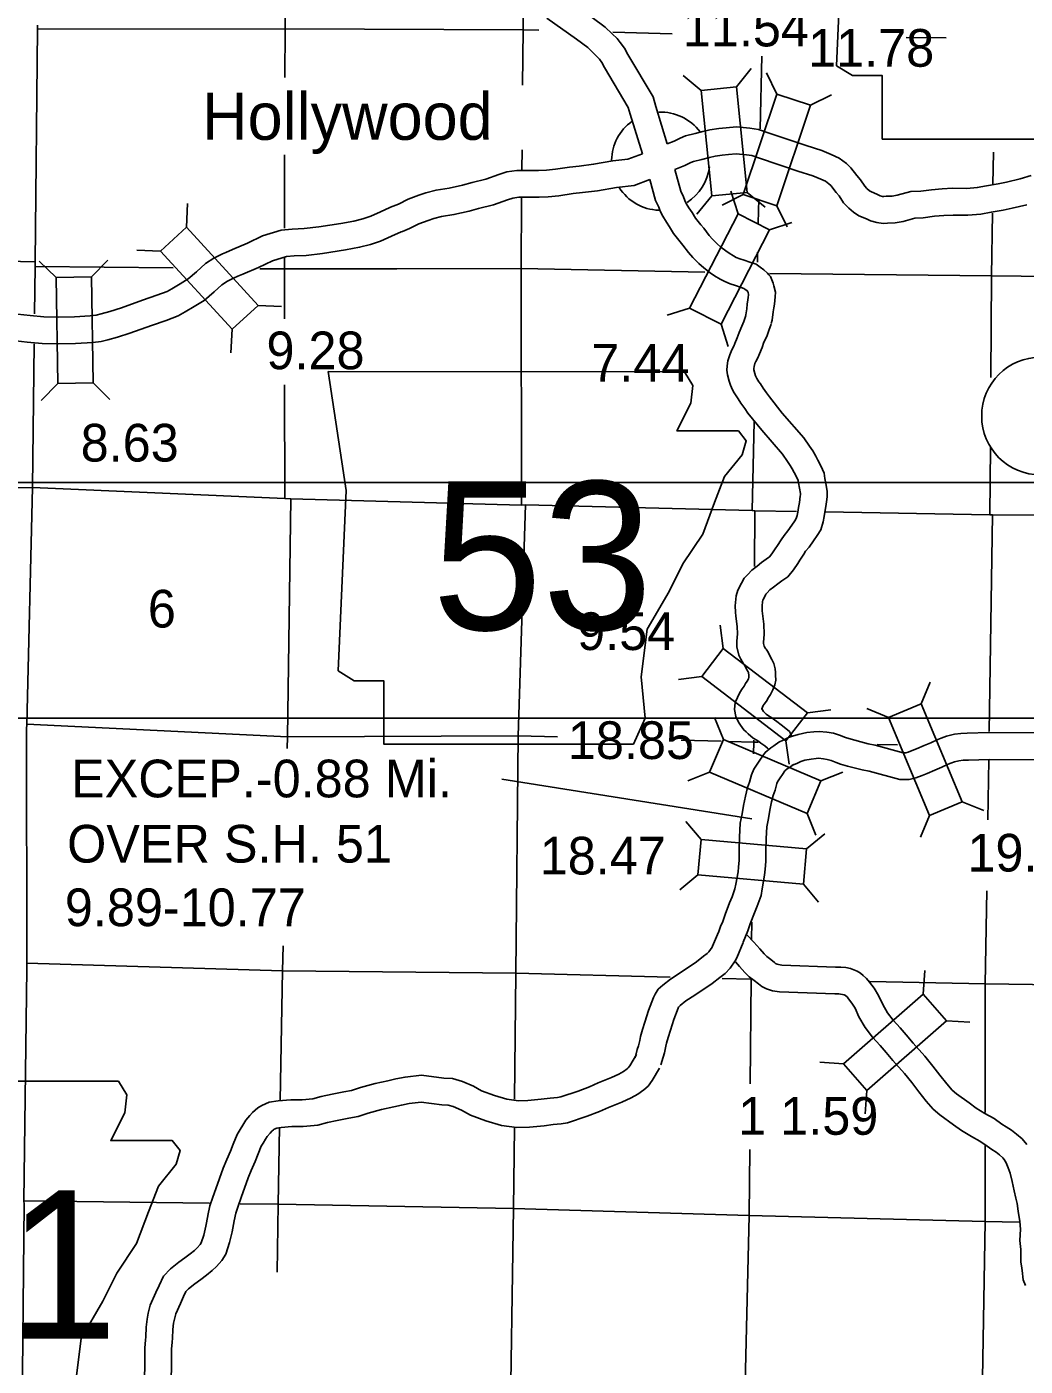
# Model space of a CAD drawing. Extents: x 369523 to 838377, y 495025 to 936819.
# Drawn here: x 516206 to 538589, y 742775 to 772794 of the extents above; entities that cross this region are included whole.
import ezdxf

# ---------------------------------------------------------------- set-up
doc = ezdxf.new("R2010")
doc.units = 0
for name, color, linetype in [('1', 7, 'Continuous'), ('21', 7, 'Continuous'), ('22', 7, 'Continuous'), ('DSN_BRDG_Annotation', 7, 'Continuous'), ('DSN_DRFT_Common-Line', 7, 'Continuous'), ('DSN_DRFT_Junk-No-Plot', 7, 'Continuous'), ('Level 1', 7, 'Continuous'), ('Level 15', 7, 'Continuous'), ('Level 21', 7, 'Continuous'), ('Level 22', 7, 'Continuous')]:
    doc.layers.add(name, color=color, linetype=linetype)

msp = doc.modelspace()

# ---------------------------------------------------------------- linework, layer by layer
at = {"layer": '1'}
for start, end in [(125.5937, 178.7511), (36.5633, 92.1915), (302.7387, 353.3917), (212.5565, 267.8216)]:
    msp.add_arc((530415, 769782), 1100, start, end, dxfattribs=at)
at = {"layer": '21'}
for p, q in [((470439, 762579), (744999, 762579)), ((750279, 757299), (454599, 757299))]:
    msp.add_line(p, q, dxfattribs=at)
at = {"layer": '22'}
for points in [[(534139, 778627), (534539, 775963), (534361, 771922), (534717, 771700), (535383, 771700), (535383, 770278), (540978, 770278), (541245, 770856), (541156, 771788), (541289, 772854), (541778, 773698), (542089, 774320), (542533, 774986), (542799, 775696), (543021, 776274), (543421, 776762), (543510, 777073), (543332, 777295), (541955, 777295), (542266, 777917), (542311, 778317), (542126, 778624)], [(522966, 765067), (523366, 762403), (523188, 758361), (523543, 758139), (524209, 758139), (524209, 756718), (529805, 756718), (530071, 757296), (529983, 758228), (530116, 759294), (530604, 760138), (530915, 760760), (531359, 761426), (531626, 762136), (531848, 762714), (532247, 763202), (532336, 763513), (532159, 763735), (530782, 763735), (531093, 764357), (531137, 764756), (530953, 765063)], [(510274, 749165), (510674, 746501), (510496, 742460), (510852, 742237), (511518, 742237), (511518, 740816), (517113, 740816), (517380, 741394), (517291, 742326), (517424, 743392), (517913, 744236), (518223, 744858), (518668, 745524), (518934, 746234), (519156, 746812), (519556, 747300), (519645, 747611), (519467, 747833), (518090, 747833), (518401, 748455), (518446, 748854), (518261, 749161)]]:
    msp.add_lwpolyline(points, close=True, dxfattribs=at)
at = {"layer": 'DSN_BRDG_Annotation'}
msp.add_line((526854, 755932), (532458, 755042), dxfattribs=at)
at = {"layer": 'DSN_DRFT_Common-Line'}
msp.add_circle((538933, 764070), 1320, dxfattribs=at)
at = {"layer": 'Level 1'}
for points in [[(530246, 771226), (529679, 772175), (529607, 772316), (529512, 772442), (529438, 772528), (529328, 772634), (529174, 772783), (528883, 773004)], [(529689, 770988), (529154, 771885), (529097, 771996), (529045, 772065), (529002, 772115), (528912, 772201), (528782, 772327), (528528, 772520), (527861, 772990)], [(530246, 771226), (530307, 771007), (530566, 770172)], [(529689, 770988), (529731, 770837), (530007, 769950)], [(530566, 770172), (530716, 770233), (530851, 770300), (530977, 770349), (531192, 770399), (531363, 770446), (531522, 770486), (531720, 770515), (531884, 770531), (532116, 770550), (532415, 770523), (532607, 770490), (532823, 770416), (533675, 770131), (534026, 770018), (534241, 769935), (534420, 769853), (534582, 769730), (534680, 769634), (534812, 769462), (534897, 769365), (534990, 769220), (535040, 769169), (535101, 769119), (535140, 769092), (535264, 769044), (535338, 769009), (535389, 768994), (535416, 768990), (535472, 768995), (535607, 768998), (535721, 769019), (536026, 769099), (536249, 769110), (536489, 769142), (536727, 769165), (536962, 769174), (537283, 769173), (537514, 769191), (537721, 769229), (537981, 769275), (538167, 769313), (538473, 769385), (538726, 769462)], [(529684, 769825), (529346, 769789), (528912, 769712), (528593, 769674), (528373, 769648), (528059, 769600), (527855, 769580), (527681, 769576), (527488, 769575), (527349, 769575), (527193, 769574), (526969, 769543), (526790, 769484), (526496, 769379), (526188, 769302), (525977, 769248), (525672, 769176), (525383, 769134), (525153, 769074), (524995, 769018), (524753, 768927), (524540, 768822), (524361, 768749), (524343, 768741)], [(529684, 769825), (530007, 769950)], [(530736, 769594), (530962, 769686), (531094, 769750), (531155, 769775), (531339, 769817), (531515, 769866), (531639, 769897), (531793, 769919), (531937, 769934), (532112, 769947), (532338, 769927), (532459, 769907), (532631, 769848), (533488, 769561), (533826, 769452), (534008, 769382), (534110, 769335), (534190, 769275), (534229, 769236), (534348, 769081), (534416, 769003), (534518, 768846), (534633, 768727), (534741, 768638), (534859, 768558), (535028, 768492), (535122, 768448), (535260, 768406), (535401, 768387), (535505, 768396), (535670, 768399), (535852, 768433), (536117, 768503), (536302, 768512), (536557, 768546), (536767, 768566), (536972, 768574), (537306, 768573), (537591, 768596), (537827, 768638), (538094, 768686), (538296, 768727), (538629, 768806)], [(532896, 766141), (532918, 766217), (532942, 766406), (532950, 766494), (532967, 766580), (532976, 766662), (532985, 766744), (532988, 766849), (532957, 766988), (532940, 767048), (532880, 767196), (532840, 767236), (532815, 767275), (532731, 767348), (532644, 767407), (532555, 767471), (532412, 767518), (532286, 767562), (532188, 767595), (532111, 767627), (532048, 767659), (531954, 767718), (531879, 767769), (531766, 767856), (531684, 767930), (531576, 768034), (531504, 768117), (531381, 768277), (531319, 768352), (531198, 768506), (531122, 768633), (531049, 768738), (530990, 768837), (530958, 768900), (530927, 768983), (530870, 769107), (530736, 769594)], [(529826, 769237), (529430, 769194), (528999, 769119), (528664, 769078), (528453, 769054), (528133, 769004), (527891, 768981), (527690, 768976), (527491, 768975), (527351, 768975), (527236, 768974), (527105, 768956), (526985, 768917), (526670, 768804), (526335, 768721), (526120, 768665), (525783, 768586), (525502, 768545), (525329, 768500), (525201, 768455), (524992, 768376), (524787, 768275), (524627, 768209)], [(529826, 769237), (530175, 769371)], [(532319, 766307), (532329, 766339), (532346, 766472), (532356, 766580), (532373, 766671), (532379, 766726), (532386, 766784), (532386, 766791), (532375, 766840), (532371, 766852), (532370, 766856), (532357, 766877), (532300, 766915), (532280, 766930), (532219, 766949), (532092, 766995), (531978, 767032), (531858, 767082), (531752, 767137), (531625, 767216), (531527, 767283), (531382, 767395), (531275, 767491), (531141, 767621), (531040, 767737), (530912, 767903), (530852, 767975), (530703, 768164), (530617, 768308), (530544, 768414), (530465, 768547), (530408, 768659), (530373, 768751), (530304, 768899), (530175, 769371)], [(524343, 768741), (524136, 768646), (523922, 768551), (523741, 768491), (523539, 768440), (523246, 768384), (522754, 768309), (522424, 768270), (522159, 768261), (521911, 768238), (521492, 768107), (521154, 767946), (520814, 767800), (520668, 767739)], [(524627, 768209), (524599, 768198), (524382, 768099), (524139, 767991), (523909, 767914), (523668, 767854), (523348, 767792), (522834, 767714), (522470, 767671), (522197, 767662), (522030, 767646), (521711, 767546), (521401, 767400), (521047, 767247), (520939, 767202)], [(520668, 767739), (520590, 767707), (520402, 767612), (520213, 767489), (520010, 767304), (519824, 767148), (519647, 767036), (519459, 766924), (519350, 766865), (519119, 766776), (518802, 766664), (518326, 766498), (518067, 766414), (517871, 766360), (517760, 766333), (517628, 766313), (517275, 766294), (516909, 766289), (516588, 766295), (516279, 766324), (515995, 766357)], [(520939, 767202), (520841, 767162), (520702, 767091), (520581, 767013), (520406, 766852), (520179, 766662), (519961, 766524), (519755, 766402), (519601, 766319), (519327, 766214), (519002, 766099), (518518, 765929), (518239, 765839), (518020, 765779), (517876, 765744), (517689, 765715), (517296, 765694), (516908, 765689), (516554, 765695), (516217, 765727), (515958, 765757)], [(532829, 756614), (532829, 756614), (532812, 756628), (532753, 756675), (532662, 756741), (532619, 756775), (532569, 756808), (532489, 756853), (532377, 756946), (532330, 756995), (532278, 757036), (532207, 757141), (532158, 757209), (532100, 757338), (532072, 757496), (532086, 757652), (532190, 757871), (532244, 757956), (532288, 758013), (532321, 758072), (532358, 758130), (532384, 758181), (532394, 758208), (532394, 758235), (532391, 758271), (532388, 758309), (532385, 758322), (532378, 758336), (532343, 758399), (532302, 758478), (532297, 758487), (532272, 758516), (532211, 758622), (532172, 758708), (532122, 758894), (532124, 759021), (532136, 759192), (532129, 759355), (532100, 759586), (532095, 759673), (532089, 759820), (532108, 760038), (532150, 760169), (532226, 760322), (532291, 760438), (532371, 760520), (532461, 760619), (532580, 760709), (532679, 760788), (532785, 760866), (532858, 760917), (532912, 760980), (532987, 761097), (533035, 761168), (533120, 761299), (533183, 761396), (533266, 761496), (533354, 761622), (533423, 761718), (533456, 761772), (533478, 761838), (533490, 761918), (533510, 762022), (533529, 762131), (533547, 762274), (533551, 762307), (533551, 762332), (533527, 762451), (533507, 762570), (533498, 762627), (533497, 762629), (533455, 762720), (533407, 762803), (533367, 762887), (533323, 762961), (533260, 763050), (533147, 763215), (532682, 763753), (532374, 764137), (532300, 764242), (532214, 764362), (532155, 764456), (532124, 764500), (532052, 764612), (532001, 764711), (531981, 764762), (531951, 764848), (531914, 764992), (531902, 765095), (531908, 765196), (531924, 765308), (531964, 765445), (532010, 765554), (532054, 765635), (532078, 765694), (532133, 765822), (532173, 765941), (532239, 766086), (532279, 766190), (532324, 766321)], [(533359, 756897), (533307, 756999), (533188, 757096), (533117, 757152), (533023, 757221), (532970, 757262), (532883, 757320), (532831, 757349), (532785, 757387), (532732, 757442), (532724, 757448), (532701, 757483), (532682, 757509), (532715, 757579), (532736, 757611), (532791, 757683), (532837, 757765), (532879, 757832), (532932, 757934), (532975, 758045), (532995, 758151), (532994, 758266), (532989, 758322), (532983, 758404), (532952, 758527), (532910, 758613), (532873, 758681), (532823, 758777), (532780, 758845), (532765, 758863), (532745, 758897), (532739, 758911), (532723, 758969), (532724, 758994), (532737, 759184), (532728, 759405), (532698, 759643), (532694, 759704), (532690, 759806), (532700, 759917), (532708, 759943), (532758, 760043), (532776, 760076), (532807, 760108), (532867, 760175), (532947, 760235), (533043, 760311), (533135, 760379), (533265, 760470), (533394, 760621), (533488, 760767), (533535, 760837), (533624, 760972), (533667, 761040), (533743, 761131), (533844, 761275), (533926, 761389), (534004, 761520), (534063, 761696), (534082, 761817), (534100, 761913), (534123, 762042), (534143, 762203), (534150, 762267), (534152, 762386), (534118, 762559), (534099, 762668), (534079, 762791), (534047, 762869), (533988, 762998), (533938, 763083), (533897, 763170), (533827, 763287), (533753, 763393), (533623, 763582), (533143, 764138), (532853, 764498), (532789, 764589), (532713, 764696), (532655, 764789), (532621, 764836), (532572, 764912), (532550, 764956), (532545, 764969), (532526, 765023), (532505, 765102), (532504, 765112), (532505, 765136), (532512, 765180), (532530, 765244), (532551, 765292), (532597, 765377), (532632, 765462), (532694, 765608), (532733, 765722), (532793, 765855), (532843, 765985), (532891, 766127)], [(540377, 756959), (537775, 756974), (537290, 756961), (537146, 756953), (537003, 756937), (536828, 756897), (536704, 756850), (536630, 756821), (536475, 756749), (536325, 756684), (536155, 756613), (536057, 756571), (535964, 756536), (535915, 756524), (535854, 756523), (535228, 756696), (535065, 756727), (534902, 756767), (534768, 756803), (534636, 756841), (534561, 756869), (534428, 756917), (534288, 756959), (534141, 756986), (533969, 756999), (533853, 756995), (533694, 756975), (533502, 756936), (533369, 756894), (533282, 756862), (533225, 756835), (533162, 756809), (533067, 756762)], [(533067, 756762), (532952, 756682), (532884, 756632), (532762, 756530), (532652, 756380), (532595, 756292), (532504, 756155), (532450, 756029), (532410, 755867), (532363, 755743), (532317, 755554), (532272, 755342), (532243, 755151), (532202, 754946), (532181, 754631), (532175, 754350), (532173, 754117), (532159, 753963), (532151, 753858), (532100, 753578), (532083, 753477), (532020, 753295), (531963, 753157), (531865, 752902), (531807, 752745), (531761, 752628), (531710, 752497)], [(533392, 756257), (533302, 756195), (533255, 756160), (533202, 756116), (533146, 756039), (533097, 755962), (533034, 755869), (533021, 755838), (532984, 755687), (532937, 755564), (532902, 755420), (532862, 755235), (532834, 755048), (532798, 754867), (532780, 754605), (532775, 754341), (532773, 754088), (532757, 753913), (532747, 753781), (532691, 753475), (532666, 753327), (532581, 753082), (532520, 752935), (532426, 752691), (532367, 752530), (532319, 752409), (532269, 752279)], [(540395, 756358), (537781, 756373), (537315, 756361), (537196, 756355), (537103, 756344), (537002, 756321), (536918, 756290), (536865, 756269), (536721, 756202), (536561, 756132), (536388, 756060), (536282, 756015), (536140, 755960), (535990, 755926), (535779, 755921), (535090, 756111), (534936, 756141), (534755, 756186), (534608, 756224), (534448, 756271), (534354, 756306), (534239, 756347), (534147, 756375), (534064, 756390), (533956, 756399), (533901, 756397), (533792, 756383), (533652, 756354), (533562, 756326), (533514, 756308), (533468, 756286), (533410, 756263), (533354, 756235)], [(531713, 752505), (531579, 752189), (531568, 752169), (531498, 752063), (531460, 752021), (531380, 751962), (531220, 751840), (530851, 751589), (530634, 751450), (530466, 751315), (530364, 751224), (530294, 751114), (530257, 751036), (530147, 750746), (530064, 750487), (530010, 750320), (529966, 750165), (529946, 750078), (529920, 749954), (529893, 749872), (529844, 749687)], [(532350, 752445), (532506, 752282), (532637, 752130), (532738, 752015), (532797, 751959), (532887, 751887), (532966, 751823), (532994, 751804), (533028, 751787), (533061, 751775), (533131, 751766), (534338, 751720), (534459, 751717), (534570, 751708), (534670, 751690), (534820, 751629), (534896, 751580), (534960, 751534), (535032, 751463), (535102, 751383), (535200, 751246), (535302, 751086), (535395, 750884), (535504, 750696), (535629, 750532), (535783, 750360), (535924, 750199), (536079, 750016), (536341, 749721), (536518, 749501), (536674, 749296), (536830, 749102), (536952, 748965), (537051, 748879), (537330, 748674), (537490, 748561), (537687, 748442), (537894, 748324), (538065, 748202), (538164, 748141), (538280, 748066), (538395, 747979), (538521, 747867), (538623, 747745)], [(532265, 752271), (532121, 751931), (532084, 751862), (531973, 751694), (531865, 751574), (531741, 751483), (531571, 751353), (531181, 751088), (530984, 750962), (530854, 750858), (530825, 750831), (530820, 750824), (530810, 750801), (530713, 750548), (530636, 750304), (530584, 750145), (530547, 750016), (530532, 749949), (530501, 749800), (530469, 749701), (530423, 749531)], [(532094, 751840), (532184, 751736), (532306, 751597), (532404, 751505), (532511, 751419), (532609, 751341), (532686, 751288), (532788, 751235), (532920, 751188), (533082, 751167), (534319, 751120), (534413, 751118), (534528, 751100), (534543, 751094), (534558, 751084), (534571, 751075), (534596, 751050), (534631, 751010), (534703, 750909), (534775, 750798), (534861, 750608), (535004, 750363), (535166, 750148), (535335, 749962), (535469, 749809), (535625, 749623), (535883, 749333), (536046, 749131), (536201, 748926), (536372, 748714), (536529, 748538), (536676, 748410), (536980, 748187), (537162, 748059), (537383, 747925), (537570, 747818), (537733, 747703), (537843, 747634), (537936, 747574), (538014, 747515), (538090, 747448), (538121, 747411), (538161, 747333), (538208, 747222), (538251, 747100), (538294, 746916), (538340, 746706), (538381, 746538), (538409, 746422), (538428, 746253), (538471, 746020), (538485, 745844), (538467, 745591), (538490, 745391), (538492, 745116), (538516, 744973), (538519, 744918), (538546, 744713), (538594, 744587)], [(520266, 746150), (520310, 746366), (520380, 746562), (520447, 746751), (520606, 747216), (520689, 747406), (520776, 747595), (520836, 747751), (520921, 747965), (520988, 748082), (521047, 748180), (521118, 748289), (521209, 748390), (521269, 748464), (521386, 748564), (521476, 748616), (521637, 748691), (521841, 748719), (522122, 748744), (522377, 748745), (522617, 748767), (522806, 748821), (523050, 748871), (523316, 748922), (523488, 748954), (523687, 749018), (524015, 749112), (524301, 749173), (524476, 749214), (524688, 749256), (525052, 749300), (525555, 749229), (525747, 749225), (525975, 749159), (526217, 749050), (526402, 748948), (526689, 748842), (526970, 748759), (527228, 748726), (527439, 748729), (527737, 748760), (527942, 748785), (528104, 748799), (528179, 748813), (528565, 748941), (528818, 749038), (529017, 749127), (529312, 749242), (529479, 749319), (529581, 749377), (529664, 749438), (529688, 749459), (529724, 749509), (529876, 749763)], [(520855, 746032), (520889, 746205), (520945, 746361), (521013, 746554), (521166, 746999), (521237, 747161), (521328, 747362), (521395, 747531), (521464, 747706), (521504, 747777), (521555, 747860), (521596, 747924), (521664, 748000), (521699, 748042), (521734, 748072), (521755, 748084), (521809, 748109), (521908, 748123), (522150, 748144), (522405, 748145), (522728, 748174), (522949, 748238), (523167, 748282), (523428, 748333), (523635, 748371), (523862, 748444), (524160, 748530), (524432, 748587), (524604, 748628), (524782, 748663), (525045, 748695), (525508, 748629), (525655, 748627), (525767, 748594), (525948, 748513), (526151, 748400), (526500, 748272), (526846, 748170), (527194, 748125), (527474, 748129), (527806, 748164), (528004, 748189), (528185, 748204), (528329, 748231), (528768, 748376), (529049, 748484), (529248, 748573), (529547, 748690), (529754, 748786), (529907, 748873), (530039, 748969), (530135, 749053), (530226, 749180), (530391, 749455)], [(518830, 739991), (518853, 743187), (518869, 743355), (518872, 743435), (518884, 743649), (518903, 743830), (518929, 743960), (518974, 744143), (519099, 744423), (519170, 744587), (519269, 744792), (519429, 744959), (519615, 745103), (519749, 745200), (519867, 745290), (519969, 745371), (520027, 745426), (520095, 745503), (520116, 745538), (520172, 745714), (520222, 745915), (520266, 746146)], [(519430, 739998), (519453, 743157), (519467, 743314), (519471, 743406), (519482, 743600), (519497, 743740), (519515, 743830), (519544, 743947), (519649, 744181), (519716, 744338), (519768, 744446), (519831, 744512), (519974, 744622), (520108, 744719), (520236, 744817), (520361, 744917), (520458, 745008), (520581, 745147), (520667, 745289), (520749, 745550), (520809, 745786), (520855, 746036)]]:
    msp.add_lwpolyline(points, dxfattribs=at)
at = {"layer": 'Level 15'}
for points in [[(516446, 772832), (516443, 772738), (516392, 767528), (516392, 767418), (516380, 766363)], [(516372, 765687), (516335, 762468), (516207, 757164), (516199, 757052), (516208, 751811), (516205, 751676), (516140, 746479), (516146, 746405), (516096, 741115), (516062, 739278)], [(508163, 762301), (508308, 762296), (511009, 762376), (511062, 762374), (516335, 762468), (521989, 762224), (522127, 762217), (527295, 762073), (527384, 762079)], [(527384, 762079), (532469, 761955), (532527, 761947), (533462, 761931)], [(534102, 761921), (537799, 761858), (537859, 761856), (543106, 761839), (543156, 761837), (548107, 761775)]]:
    msp.add_lwpolyline(points, dxfattribs=at)
at = {"layer": 'Level 21'}
for p, q in [((532115, 771447), (532449, 771856)), ((531327, 771368), (530918, 771702)), ((533023, 771286), (532787, 771759)), ((533774, 771034), (534246, 771269)), ((532151, 768604), (531990, 769107)), ((519786, 768302), (519809, 768830)), ((531565, 769004), (531231, 768595)), ((532267, 769033), (531795, 768798)), ((532353, 769083), (532762, 768749)), ((533018, 768781), (533253, 768309)), ((532856, 768243), (533358, 768404)), ((519202, 767767), (518674, 767790)), ((516864, 767176), (516485, 767544)), ((517656, 767188), (518024, 767567)), ((521391, 766550), (521918, 766527)), ((531066, 766490), (530564, 766329)), ((531771, 766129), (531933, 765626)), ((520807, 766015), (520783, 765487)), ((516899, 764800), (516532, 764422)), ((517691, 764812), (518070, 764444)), ((531819, 758861), (531749, 759384)), ((531338, 758232), (530814, 758162)), ((536256, 757618), (536456, 758106)), ((533706, 757417), (534229, 757487)), ((535525, 757312), (535037, 757512)), ((531822, 756821), (531624, 757311)), ((533224, 756788), (533294, 756265)), ((531512, 756092), (531023, 755894)), ((534009, 755892), (534498, 756090)), ((537174, 755426), (537663, 755226)), ((533699, 755163), (533897, 754674)), ((536444, 755120), (536244, 754632)), ((531322, 754580), (530984, 754985)), ((533689, 754369), (534094, 754708)), ((531252, 753791), (530847, 753452)), ((533619, 753581), (533958, 753176)), ((536303, 751115), (536338, 751642)), ((536824, 750519), (537351, 750483)), ((534514, 749551), (533987, 749587)), ((535035, 748955), (535000, 748428))]:
    msp.add_line(p, q, dxfattribs=at)
for points in [[(531327, 771368), (531565, 769004), (532353, 769083), (532115, 771447)], [(533018, 768781), (533774, 771034), (533023, 771286), (532267, 769033)], [(531771, 766129), (532856, 768243), (532151, 768604), (531066, 766490)], [(521391, 766550), (519786, 768302), (519202, 767767), (520807, 766015)], [(516864, 767176), (516899, 764800), (517691, 764812), (517656, 767188)], [(531338, 758232), (533224, 756788), (533706, 757417), (531819, 758861)], [(537174, 755426), (536256, 757618), (535525, 757312), (536444, 755120)], [(534009, 755892), (531822, 756821), (531512, 756092), (533699, 755163)], [(533689, 754369), (531322, 754580), (531252, 753791), (533619, 753581)], [(535035, 748955), (536824, 750519), (536303, 751115), (534514, 749551)]]:
    msp.add_lwpolyline(points, close=True, dxfattribs=at)
at = {"layer": 'Level 22'}
for points in [[(521995, 772751), (521933, 778063), (522087, 783335), (522276, 788729)], [(527340, 773417), (527331, 772724)], [(516443, 772738), (521995, 772751), (527331, 772724)], [(521992, 771660), (521995, 772751)], [(527331, 772724), (527321, 771487)], [(527331, 772724), (527686, 772715)], [(529346, 772670), (530675, 772635)], [(533260, 772576), (533513, 772574)], [(535922, 772552), (536818, 772544)], [(532681, 772138), (532647, 770509)], [(527309, 770034), (527305, 769592)], [(521983, 768280), (521987, 769922)], [(537867, 769260), (537878, 769987)], [(527300, 768962), (527287, 767378), (527295, 762073)], [(532614, 768930), (532603, 768396)], [(537821, 764933), (537836, 767212), (537858, 768619)], [(516392, 767528), (511143, 767642), (505868, 767726), (500583, 767751), (495246, 767768), (489956, 767837)], [(521982, 766248), (521981, 767368), (521981, 767613)], [(532589, 767745), (532584, 767515)], [(516392, 767418), (519484, 767390)], [(521428, 767373), (521981, 767368), (524504, 767373)], [(524504, 767373), (527287, 767378)], [(531409, 767291), (527287, 767378)], [(548468, 767092), (543174, 767153), (537836, 767212), (532857, 767263)], [(521989, 762224), (521985, 764769)], [(532510, 763949), (532469, 761955)], [(537799, 761858), (537810, 763363)], [(522043, 756616), (522049, 756877), (522127, 762217)], [(527384, 762079), (527222, 756901), (527168, 751587), (527143, 748760)], [(532527, 761947), (532521, 760699)], [(537780, 757003), (537859, 761856)], [(516207, 757164), (522049, 756877), (527222, 756901)], [(527222, 756901), (528102, 756877)], [(530873, 756804), (531771, 756780)], [(532503, 756804), (532503, 756761), (532500, 756499)], [(531945, 756776), (532503, 756761), (532599, 756759)], [(535267, 756712), (535728, 756704)], [(537750, 755017), (537770, 756366)], [(537695, 748461), (537695, 751348), (537726, 753427)], [(532460, 752726), (532456, 752340)], [(521883, 748732), (521939, 751635), (521950, 752193)], [(516208, 751811), (521939, 751635), (527168, 751587)], [(530629, 751496), (527168, 751587)], [(532433, 751449), (531794, 751465)], [(532447, 751477), (532447, 751448), (532426, 749103)], [(548254, 751149), (543002, 751267), (537695, 751348), (535109, 751398)], [(521821, 744886), (521838, 746407), (521871, 748135)], [(527137, 748123), (527121, 746307), (527033, 740945), (527022, 735715), (526933, 730368)], [(532412, 747635), (532399, 746154), (532276, 740810), (532229, 735545), (532170, 730190)], [(537440, 730152), (537497, 735430), (537605, 740739), (537695, 746016), (537695, 747719)], [(520305, 746426), (516140, 746479)], [(527121, 746307), (521838, 746407), (520988, 746417)], [(527121, 746307), (532399, 746154), (537695, 746016), (538456, 746006)]]:
    msp.add_lwpolyline(points, dxfattribs=at)

# ---------------------------------------------------------------- texts
at = {"layer": '1'}
msp.add_text('Hollywood', height=1056, dxfattribs=at).set_placement((520136, 770261))
at = {"layer": '22'}
for s, p in [('53', (525288, 759279)), ('51', (513295, 743389))]:
    msp.add_text(s, height=3326.4, dxfattribs=at).set_placement(p)
at = {"layer": 'DSN_BRDG_Annotation'}
for s, p in [('EXCEP.-0.88 Mi.', (517198, 755524)), ('OVER S.H. 51', (517110, 754062)), ('9.89-10.77', (517059, 752637))]:
    msp.add_text(s, height=844.8, dxfattribs=at).set_placement(p)
at = {"layer": 'DSN_DRFT_Junk-No-Plot'}
for s, p in [('11.54', (530914, 772354)), ('11.78', (533722, 771899)), ('9.28', (521579, 765119)), ('7.44', (528861, 764840)), ('8.63', (517414, 763050)), ('9.54', (528545, 758826)), ('18.85', (528336, 756383)), ('19.59', (537293, 753861)), ('18.47', (527704, 753795)), ('1 1.59', (532155, 747962))]:
    msp.add_text(s, height=844.8, dxfattribs=at).set_placement(p)
at = {"layer": 'Level 22'}
msp.add_text('6', height=845, dxfattribs=at).set_placement((518920, 759330))

doc.saveas('drawing.dxf')
